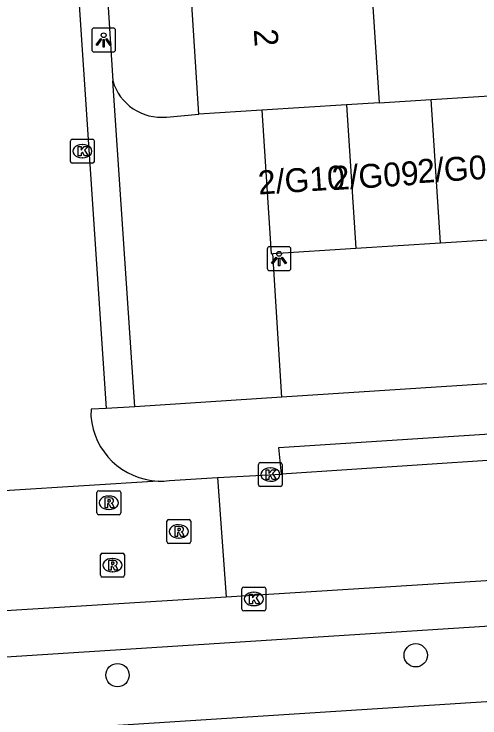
# Model space of a CAD drawing. Extents: x 159689 to 160786, y 387323 to 388339.
# Drawn here: x 160644.83 to 160664.33, y 387581.88 to 387611.35 of the extents above; entities that cross this region are included whole.
import ezdxf

# ---------------------------------------------------------------- set-up
doc = ezdxf.new("R2010")
doc.units = 0
for name, color, linetype in [('IMGEO_Boom', 7, 'Continuous'), ('IMGEO_Kolk', 7, 'Continuous'), ('IMGEO_Lichtpunt', 7, 'Continuous'), ('IMGEO_Pand', 7, 'Continuous'), ('IMGEO_Pand_nummerreeks', 7, 'Continuous'), ('IMGEO_Parkeervlak_open', 7, 'Continuous'), ('IMGEO_Rijbaan_lokaal_open', 7, 'Continuous'), ('IMGEO_Rioolput', 7, 'Continuous'), ('IMGEO_Voetpad_open', 7, 'Continuous')]:
    doc.layers.add(name, color=color, linetype=linetype)

msp = doc.modelspace()

# ---------------------------------------------------------------- linework, layer by layer
at = {"layer": 'IMGEO_Boom'}
for centre in [(160661.642, 387584.499), (160649.162, 387583.669)]:
    msp.add_circle(centre, 0.489, dxfattribs=at)
at = {"layer": 'IMGEO_Kolk'}
for p, q in [((160647.19, 387605.185), (160647.19, 387606.037)), ((160647.265, 387606.111), (160648.117, 387606.111)), ((160648.191, 387606.037), (160648.191, 387605.185)), ((160647.678, 387605.891), (160647.703, 387605.891)), ((160648.117, 387605.111), (160647.265, 387605.111)), ((160647.701, 387605.331), (160647.676, 387605.331)), ((160655.058, 387591.642), (160655.058, 387592.494)), ((160655.133, 387592.568), (160655.985, 387592.568)), ((160656.059, 387592.494), (160656.059, 387591.642)), ((160655.546, 387592.348), (160655.571, 387592.348)), ((160655.985, 387591.568), (160655.133, 387591.568)), ((160655.569, 387591.788), (160655.544, 387591.788)), ((160654.369, 387586.431), (160654.369, 387587.283)), ((160654.444, 387587.357), (160655.296, 387587.357)), ((160654.857, 387587.137), (160654.882, 387587.137)), ((160655.37, 387587.283), (160655.37, 387586.431)), ((160654.88, 387586.577), (160654.855, 387586.577)), ((160655.296, 387586.357), (160654.444, 387586.357))]:
    msp.add_line(p, q, dxfattribs=at)
for points in [[(160647.19, 387605.185), (160647.19, 387606.037)], [(160647.265, 387606.111), (160648.117, 387606.111)], [(160648.191, 387606.037), (160648.191, 387605.185)], [(160647.511, 387605.811), (160647.634, 387605.811), (160647.634, 387605.66), (160647.764, 387605.811), (160647.928, 387605.811), (160647.782, 387605.66), (160647.935, 387605.411), (160647.783, 387605.411), (160647.698, 387605.575), (160647.634, 387605.508), (160647.634, 387605.411), (160647.511, 387605.411), (160647.511, 387605.811)], [(160648.117, 387605.111), (160647.265, 387605.111)], [(160655.058, 387591.642), (160655.058, 387592.494)], [(160655.133, 387592.568), (160655.985, 387592.568)], [(160656.059, 387592.494), (160656.059, 387591.642)], [(160655.379, 387592.268), (160655.502, 387592.268), (160655.502, 387592.117), (160655.632, 387592.268), (160655.796, 387592.268), (160655.65, 387592.117), (160655.803, 387591.868), (160655.651, 387591.868), (160655.566, 387592.032), (160655.502, 387591.965), (160655.502, 387591.868), (160655.379, 387591.868), (160655.379, 387592.268)], [(160655.985, 387591.568), (160655.133, 387591.568)], [(160654.369, 387586.431), (160654.369, 387587.283)], [(160654.444, 387587.357), (160655.296, 387587.357)], [(160655.37, 387587.283), (160655.37, 387586.431)], [(160654.69, 387587.057), (160654.813, 387587.057), (160654.813, 387586.906), (160654.943, 387587.057), (160655.107, 387587.057), (160654.961, 387586.906), (160655.114, 387586.657), (160654.962, 387586.657), (160654.877, 387586.821), (160654.813, 387586.754), (160654.813, 387586.657), (160654.69, 387586.657), (160654.69, 387587.057)], [(160655.296, 387586.357), (160654.444, 387586.357)]]:
    msp.add_lwpolyline(points, dxfattribs=at)
for centre, start, end in [((160647.267, 387606.035), 91.552, 178.448), ((160647.267, 387606.035), 91.552, 178.448), ((160648.115, 387606.035), 1.552, 88.448), ((160648.115, 387606.035), 1.552, 88.448), ((160647.267, 387605.187), 181.552, 268.448), ((160647.267, 387605.187), 181.552, 268.448), ((160648.115, 387605.187), 271.552, 358.448), ((160648.115, 387605.187), 271.552, 358.448), ((160655.135, 387592.492), 91.552, 178.448), ((160655.135, 387592.492), 91.552, 178.448), ((160655.983, 387592.492), 1.552, 88.448), ((160655.983, 387592.492), 1.552, 88.448), ((160655.135, 387591.644), 181.552, 268.448), ((160655.135, 387591.644), 181.552, 268.448), ((160655.983, 387591.644), 271.552, 358.448), ((160655.983, 387591.644), 271.552, 358.448), ((160654.446, 387587.281), 91.552, 178.448), ((160654.446, 387587.281), 91.552, 178.448), ((160655.294, 387587.281), 1.552, 88.448), ((160655.294, 387587.281), 1.552, 88.448), ((160654.446, 387586.433), 181.552, 268.448), ((160654.446, 387586.433), 181.552, 268.448), ((160655.294, 387586.433), 271.552, 358.448), ((160655.294, 387586.433), 271.552, 358.448)]:
    msp.add_arc(centre, 0.0765, start, end, dxfattribs=at)
for centre, major_axis, ratio, start_param, end_param in [((160647.677, 387605.611), (-0.387, 0.002), 0.722429, 4.712389, 7.853982), ((160647.702, 387605.611), (-0.39, 0.002), 0.717154, 1.570796, 4.712389), ((160655.545, 387592.068), (-0.387, 0.002), 0.722429, 4.712389, 7.853982), ((160655.57, 387592.068), (-0.39, 0.002), 0.717154, 1.570796, 4.712389), ((160654.856, 387586.857), (-0.387, 0.002), 0.722429, 4.712389, 7.853982), ((160654.881, 387586.857), (-0.39, 0.002), 0.717154, 1.570796, 4.712389)]:
    msp.add_ellipse(centre, major_axis=major_axis, ratio=ratio, start_param=start_param, end_param=end_param, dxfattribs=at)
at = {"layer": 'IMGEO_Lichtpunt'}
for p, q in [((160648.985, 387610.764), (160648.177, 387610.764)), ((160648.985, 387610.764), (160648.177, 387610.764)), ((160648.083, 387610.669), (160648.083, 387609.862)), ((160648.083, 387610.669), (160648.083, 387609.862)), ((160649.079, 387609.862), (160649.079, 387610.669)), ((160649.079, 387609.862), (160649.079, 387610.669)), ((160648.177, 387609.768), (160648.985, 387609.768)), ((160648.177, 387609.768), (160648.985, 387609.768)), ((160656.328, 387601.609), (160655.52, 387601.609)), ((160656.328, 387601.609), (160655.52, 387601.609)), ((160655.426, 387601.514), (160655.426, 387600.707)), ((160655.426, 387601.514), (160655.426, 387600.707)), ((160656.422, 387600.707), (160656.422, 387601.514)), ((160656.422, 387600.707), (160656.422, 387601.514)), ((160655.52, 387600.613), (160656.328, 387600.613)), ((160655.52, 387600.613), (160656.328, 387600.613))]:
    msp.add_line(p, q, dxfattribs=at)
for points in [[(160648.457, 387610.333), (160648.496, 387610.305), (160648.308, 387610.043), (160648.27, 387610.07), (160648.457, 387610.333)], [(160648.559, 387610.285), (160648.606, 387610.285), (160648.606, 387609.963), (160648.559, 387609.963), (160648.559, 387610.285)], [(160648.669, 387610.305), (160648.707, 387610.332), (160648.894, 387610.07), (160648.855, 387610.042), (160648.669, 387610.305)], [(160655.8, 387601.178), (160655.839, 387601.15), (160655.651, 387600.888), (160655.613, 387600.915), (160655.8, 387601.178)], [(160655.902, 387601.13), (160655.949, 387601.13), (160655.949, 387600.808), (160655.902, 387600.808), (160655.902, 387601.13)], [(160656.012, 387601.15), (160656.05, 387601.177), (160656.237, 387600.915), (160656.198, 387600.887), (160656.012, 387601.15)]]:
    msp.add_lwpolyline(points, dxfattribs=at)
for centre in [(160648.582, 387610.467), (160655.925, 387601.312)]:
    msp.add_circle(centre, 0.0994, dxfattribs=at)
for centre, start, end in [((160648.177, 387610.669), 90, 180), ((160648.177, 387610.669), 90, 180), ((160648.985, 387610.669), 0, 90), ((160648.985, 387610.669), 0, 90), ((160648.177, 387609.862), 180, 270), ((160648.177, 387609.862), 180, 270), ((160648.985, 387609.862), 270, 0), ((160648.985, 387609.862), 270, 360), ((160655.52, 387601.514), 90, 180), ((160655.52, 387601.514), 90, 180), ((160656.328, 387601.514), 0, 90), ((160656.328, 387601.514), 0, 90), ((160655.52, 387600.707), 180, 270), ((160655.52, 387600.707), 180, 270), ((160656.328, 387600.707), 270, 0), ((160656.328, 387600.707), 270, 360)]:
    msp.add_arc(centre, 0.0946, start, end, dxfattribs=at)
at = {"layer": 'IMGEO_Pand'}
for points in [[(160659.698, 387614.007), (160660.107, 387607.638)], [(160652.566, 387607.163), (160652.157, 387613.524)], [(160660.107, 387607.638), (160662.293, 387607.774)], [(160662.293, 387607.774), (160665.84, 387607.995)], [(160662.679, 387601.773), (160662.293, 387607.774)], [(160658.747, 387607.553), (160655.201, 387607.332)], [(160660.107, 387607.638), (160658.747, 387607.553)], [(160658.747, 387607.553), (160659.133, 387601.545)], [(160655.201, 387607.332), (160652.566, 387607.163)], [(160655.201, 387607.332), (160655.587, 387601.317), (160655.658, 387601.322)], [(160662.679, 387601.773), (160666.225, 387602)], [(160659.133, 387601.545), (160662.679, 387601.773)], [(160655.658, 387601.322), (160659.133, 387601.545)]]:
    msp.add_lwpolyline(points, dxfattribs=at)
at = {"layer": 'IMGEO_Parkeervlak_open'}
for points in [[(160651.218, 387607.041), (160652.566, 387607.163)], [(160656.046, 387595.308), (160655.658, 387601.322)]]:
    msp.add_lwpolyline(points, dxfattribs=at)
msp.add_arc((160650.999, 387609.153), 2.123, 196.3562, 275.9128, dxfattribs=at)
at = {"layer": 'IMGEO_Rijbaan_lokaal_open'}
for points in [[(160647.054, 387619.27), (160648.688, 387594.83)], [(160648.688, 387594.83), (160648.06, 387594.8), (160648.047, 387594.509)], [(160673.682, 387593.251), (160656.019, 387592.086)], [(160651.336, 387591.813), (160653.353, 387591.94)], [(160653.353, 387591.94), (160656.019, 387592.086)], [(160653.353, 387591.94), (160653.704, 387586.943)], [(160650.861, 387591.795), (160641.517, 387591.206)], [(160653.704, 387586.943), (160690.811, 387589.28)], [(160640.868, 387586.153), (160653.704, 387586.943)]]:
    msp.add_lwpolyline(points, dxfattribs=at)
for centre, radius, start, end in [((160650.991, 387594.746), 2.954, 184.5957, 267.477), ((160650.98, 387594.931), 3.138, 267.8269, 276.5134)]:
    msp.add_arc(centre, radius, start, end, dxfattribs=at)
at = {"layer": 'IMGEO_Rioolput'}
for p, q in [((160648.298, 387590.462), (160648.298, 387591.314)), ((160648.373, 387591.388), (160649.225, 387591.388)), ((160649.299, 387591.314), (160649.299, 387590.462)), ((160648.786, 387591.168), (160648.811, 387591.168)), ((160649.225, 387590.388), (160648.373, 387590.388)), ((160648.809, 387590.608), (160648.784, 387590.608)), ((160651.227, 387589.26), (160651.227, 387590.112)), ((160651.302, 387590.186), (160652.154, 387590.186)), ((160652.228, 387590.112), (160652.228, 387589.26)), ((160651.715, 387589.966), (160651.74, 387589.966)), ((160652.154, 387589.186), (160651.302, 387589.186)), ((160651.738, 387589.406), (160651.713, 387589.406)), ((160648.451, 387587.849), (160648.451, 387588.701)), ((160648.526, 387588.775), (160649.378, 387588.775)), ((160649.452, 387588.701), (160649.452, 387587.849)), ((160648.939, 387588.555), (160648.964, 387588.555)), ((160649.378, 387587.775), (160648.526, 387587.775)), ((160648.962, 387587.995), (160648.937, 387587.995))]:
    msp.add_line(p, q, dxfattribs=at)
for points in [[(160648.298, 387590.462), (160648.298, 387591.314)], [(160648.373, 387591.388), (160649.225, 387591.388)], [(160649.299, 387591.314), (160649.299, 387590.462)], [(160648.887, 387591.086), (160648.635, 387591.088), (160648.635, 387590.688)], [(160648.813, 387591.007), (160648.759, 387591.007), (160648.759, 387590.926)], [(160648.635, 387590.688), (160648.759, 387590.688), (160648.759, 387590.85), (160648.77, 387590.85)], [(160648.759, 387590.926), (160648.811, 387590.926)], [(160648.817, 387590.821), (160648.888, 387590.688), (160649.028, 387590.688), (160648.963, 387590.814)], [(160649.225, 387590.388), (160648.373, 387590.388)], [(160651.227, 387589.26), (160651.227, 387590.112)], [(160651.302, 387590.186), (160652.154, 387590.186)], [(160652.228, 387590.112), (160652.228, 387589.26)], [(160651.816, 387589.884), (160651.564, 387589.886), (160651.564, 387589.486)], [(160651.742, 387589.805), (160651.688, 387589.805), (160651.688, 387589.724)], [(160651.564, 387589.486), (160651.688, 387589.486), (160651.688, 387589.648), (160651.699, 387589.648)], [(160651.688, 387589.724), (160651.74, 387589.724)], [(160651.746, 387589.619), (160651.817, 387589.486), (160651.957, 387589.486), (160651.892, 387589.612)], [(160652.154, 387589.186), (160651.302, 387589.186)], [(160648.451, 387587.849), (160648.451, 387588.701)], [(160648.526, 387588.775), (160649.378, 387588.775)], [(160649.452, 387588.701), (160649.452, 387587.849)], [(160649.04, 387588.473), (160648.788, 387588.475), (160648.788, 387588.075)], [(160648.966, 387588.394), (160648.912, 387588.394), (160648.912, 387588.313)], [(160648.912, 387588.313), (160648.964, 387588.313)], [(160648.788, 387588.075), (160648.912, 387588.075), (160648.912, 387588.237), (160648.923, 387588.237)], [(160648.97, 387588.208), (160649.041, 387588.075), (160649.181, 387588.075), (160649.116, 387588.201)], [(160649.378, 387587.775), (160648.526, 387587.775)]]:
    msp.add_lwpolyline(points, dxfattribs=at)
for centre, radius, start, end in [((160648.375, 387591.312), 0.0765, 91.552, 178.448), ((160648.375, 387591.312), 0.0765, 91.552, 178.448), ((160649.223, 387591.312), 0.0765, 1.552, 88.448), ((160649.223, 387591.312), 0.0765, 1.552, 88.448), ((160648.819, 387590.911), 0.0964, 77.0061, 93.1865), ((160648.833, 387590.968), 0.0378, 276.6634, 79.6772), ((160648.886, 387590.976), 0.109, 350.3612, 89.416), ((160648.884, 387590.976), 0.112, 277.5842, 350.9817), ((160648.769, 387590.797), 0.0533, 26.0293, 88.6989), ((160648.795, 387591.115), 0.19, 274.7715, 282.9687), ((160648.868, 387590.761), 0.108, 29.5134, 73.7905), ((160648.375, 387590.464), 0.0765, 181.552, 268.448), ((160648.375, 387590.464), 0.0765, 181.552, 268.448), ((160649.223, 387590.464), 0.0765, 271.552, 358.448), ((160649.223, 387590.464), 0.0765, 271.552, 358.448), ((160651.304, 387590.11), 0.0765, 91.552, 178.448), ((160651.304, 387590.11), 0.0765, 91.552, 178.448), ((160652.152, 387590.11), 0.0765, 1.552, 88.448), ((160652.152, 387590.11), 0.0765, 1.552, 88.448), ((160651.748, 387589.709), 0.0964, 77.0061, 93.1865), ((160651.762, 387589.766), 0.0378, 276.6634, 79.6772), ((160651.815, 387589.774), 0.109, 350.3612, 89.416), ((160651.698, 387589.595), 0.0533, 26.0293, 88.6989), ((160651.724, 387589.913), 0.19, 274.7715, 282.9687), ((160651.813, 387589.774), 0.112, 277.5842, 350.9817), ((160651.797, 387589.559), 0.108, 29.5134, 73.7905), ((160651.304, 387589.262), 0.0765, 181.552, 268.448), ((160651.304, 387589.262), 0.0765, 181.552, 268.448), ((160652.152, 387589.262), 0.0765, 271.552, 358.448), ((160652.152, 387589.262), 0.0765, 271.552, 358.448), ((160648.528, 387588.699), 0.0765, 91.552, 178.448), ((160648.528, 387588.699), 0.0765, 91.552, 178.448), ((160649.376, 387588.699), 0.0765, 1.552, 88.448), ((160649.376, 387588.699), 0.0765, 1.552, 88.448), ((160648.948, 387588.502), 0.19, 274.7715, 282.9687), ((160648.972, 387588.298), 0.0964, 77.0061, 93.1865), ((160648.986, 387588.355), 0.0378, 276.6634, 79.6772), ((160649.039, 387588.363), 0.109, 350.3612, 89.416), ((160649.037, 387588.363), 0.112, 277.5842, 350.9817), ((160648.922, 387588.184), 0.0533, 26.0293, 88.6989), ((160649.021, 387588.148), 0.108, 29.5134, 73.7905), ((160648.528, 387587.851), 0.0765, 181.552, 268.448), ((160648.528, 387587.851), 0.0765, 181.552, 268.448), ((160649.376, 387587.851), 0.0765, 271.552, 358.448), ((160649.376, 387587.851), 0.0765, 271.552, 358.448)]:
    msp.add_arc(centre, radius, start, end, dxfattribs=at)
for centre, major_axis, ratio, start_param, end_param in [((160648.785, 387590.888), (-0.387, 0.002), 0.722429, 4.712389, 7.853982), ((160648.81, 387590.888), (-0.39, 0.002), 0.717154, 1.570796, 4.712389), ((160651.714, 387589.686), (-0.387, 0.002), 0.722429, 4.712389, 7.853982), ((160651.739, 387589.686), (-0.39, 0.002), 0.717154, 1.570796, 4.712389), ((160648.938, 387588.275), (-0.387, 0.002), 0.722429, 4.712389, 7.853982), ((160648.963, 387588.275), (-0.39, 0.002), 0.717154, 1.570796, 4.712389)]:
    msp.add_ellipse(centre, major_axis=major_axis, ratio=ratio, start_param=start_param, end_param=end_param, dxfattribs=at)
at = {"layer": 'IMGEO_Voetpad_open'}
for points in [[(160648.276, 387619.348), (160648.962, 387608.555)], [(160649.88, 387594.907), (160648.962, 387608.555)], [(160673.113, 387602.443), (160673.486, 387596.437), (160656.046, 387595.308)], [(160656.046, 387595.308), (160649.88, 387594.907)], [(160649.88, 387594.907), (160648.688, 387594.83)], [(160656.019, 387592.086), (160655.913, 387593.198), (160673.573, 387594.339), (160673.682, 387593.251)], [(160688.268, 387587.229), (160524.931, 387576.751)], [(160610.493, 387579.088), (160668.508, 387582.814)]]:
    msp.add_lwpolyline(points, dxfattribs=at)

# ---------------------------------------------------------------- texts
at = {"layer": 'IMGEO_Pand_nummerreeks'}
for s, rotation, p in [('2', 273.6753, (160654.863, 387610.709)), ('2/G08', 3.6949, (160661.74, 387604.267)), ('2/G09', 3.6949, (160658.163, 387603.975)), ('2/G10', 3.6949, (160655.072, 387603.793))]:
    msp.add_text(s, height=1, rotation=rotation, dxfattribs=at).set_placement(p)

doc.saveas('drawing.dxf')
